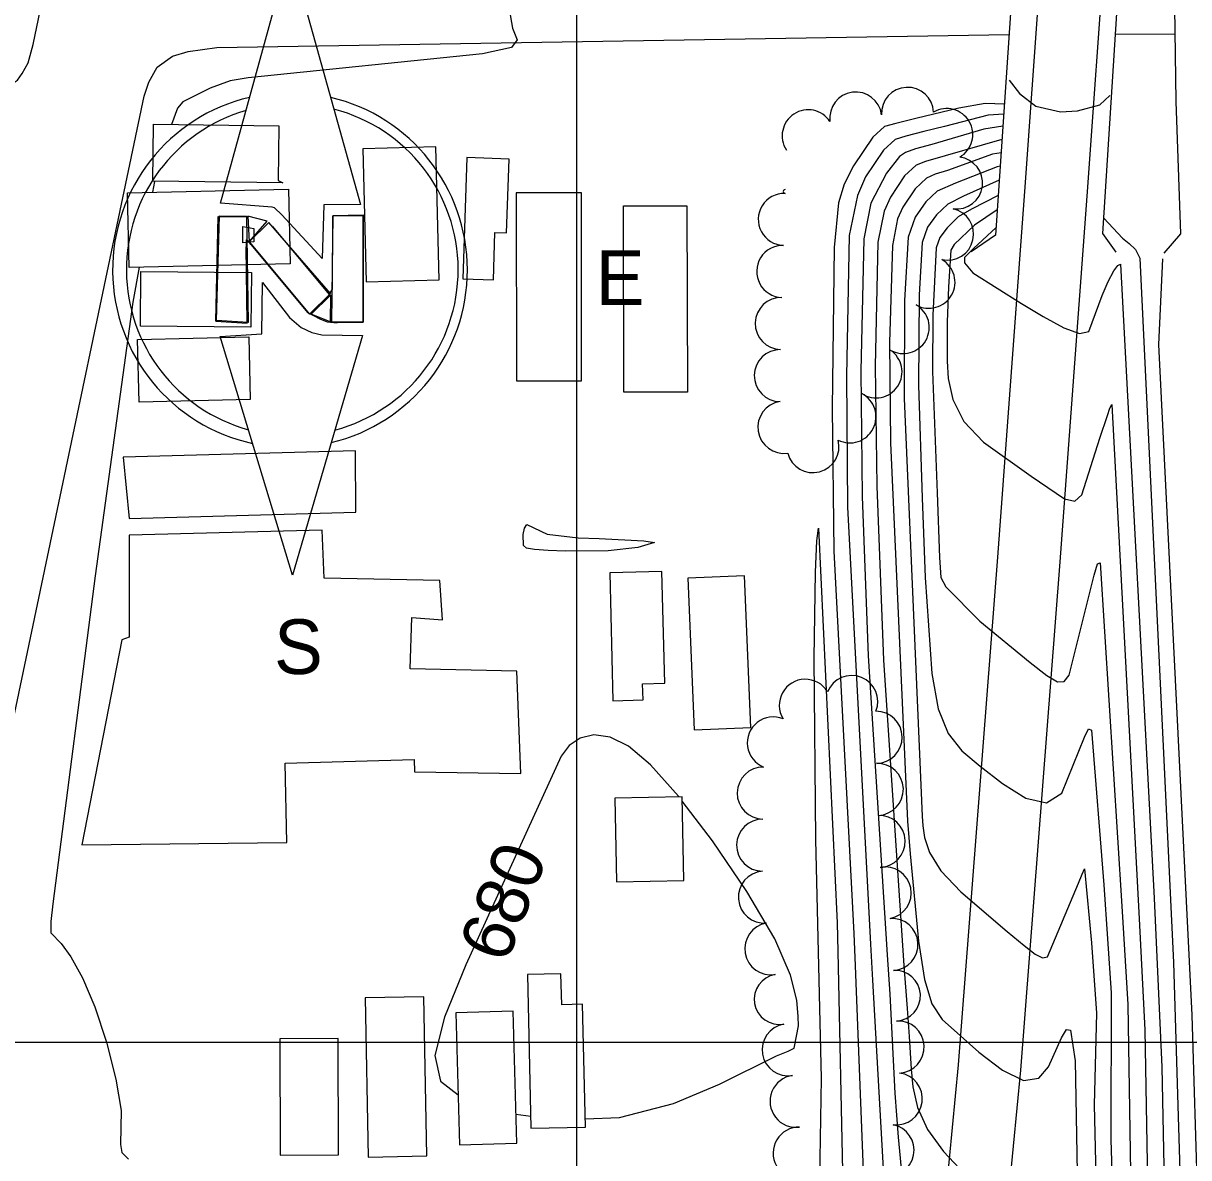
# Model space of a CAD drawing. Extents: x 79600 to 91800, y 75600 to 84400.
# Drawn here: x 85787.6 to 86235.1, y 80955.8 to 81391.5 of the extents above; entities that cross this region are included whole.
import ezdxf

# ---------------------------------------------------------------- set-up
doc = ezdxf.new("R2010")
doc.units = 0
for name, color, linetype in [('084-085$0$TI_NORTHA', 7, 'Continuous'), ('084-090$0$BLDG', 7, 'Continuous'), ('084-090$0$BRIDGE', 7, 'Continuous'), ('084-090$0$GRID', 7, 'Continuous'), ('084-090$0$INDEX', 7, 'Continuous'), ('084-090$0$INDXLBL', 7, 'Continuous'), ('084-090$0$INTER', 7, 'Continuous'), ('084-090$0$INTERSTATE', 7, 'Continuous'), ('084-090$0$ROAD', 7, 'Continuous'), ('084-090$0$TREES', 7, 'Continuous')]:
    doc.layers.add(name, color=color, linetype=linetype)

msp = doc.modelspace()

# ---------------------------------------------------------------- linework, layer by layer
at = {"layer": '084-085$0$TI_NORTHA'}
for p, q in [((85883.28, 81313.45), (85905.04, 81287.41)), ((85873.17, 81308.29), (85873.12, 81305.63)), ((85874.95, 81306.49), (85896.71, 81280.45)), ((85905.04, 81287.41), (85906.26, 81289.46))]:
    msp.add_line(p, q, dxfattribs=at)
for points in [[(85863.32, 81322.4), (85889.92, 81419.22), (85917.09, 81321.87), (85902.91, 81321.79), (85902.29, 81301.12), (85886.89, 81317.9), (85883.97, 81320.61), (85883.09, 81320.92), (85863.32, 81322.4)], [(85861.46, 81277.15), (85862.37, 81317.31), (85873.3, 81317.15)], [(85906.26, 81289.46), (85906.39, 81317.53), (85917.91, 81317.65), (85917.88, 81276.58), (85908.13, 81276.44)], [(85861.46, 81277.15), (85873.56, 81276.37), (85873.12, 81305.63)], [(85874.95, 81306.49), (85874.27, 81307.61), (85873.17, 81308.29), (85873.17, 81308.29)], [(85890.98, 81179.54), (85863.12, 81271.28), (85879.1, 81272.22), (85879.4, 81292.01), (85889.83, 81278.55), (85894.21, 81274.64), (85898.32, 81272.81), (85902.14, 81271.86), (85917.8, 81271.62), (85890.98, 81179.54)], [(85905.04, 81287.41), (85905.52, 81287.72), (85905.52, 81287.72)], [(85896.71, 81280.45), (85899.21, 81279.15), (85901.41, 81278.01), (85904.28, 81276.87), (85908.13, 81276.44)]]:
    msp.add_lwpolyline(points, dxfattribs=at)
for points in [[(85918.08, 81317.95), (85918.03, 81276.7), (85906.06, 81276.85), (85906.55, 81317.65)], [(85861.71, 81277.38), (85862.85, 81317.51), (85873.28, 81317.38), (85873.89, 81276.57)], [(85871.82, 81307.2), (85871.9, 81313.41), (85876.1, 81312.69), (85876.04, 81307.59)], [(85873.72, 81317.38), (85874.27, 81307.61), (85881.24, 81315.51)], [(85874.27, 81307.61), (85897.44, 81279.83), (85905.52, 81287.72), (85881.9, 81315.06)], [(85898.11, 81279.82), (85905.51, 81287.05), (85905.39, 81276.85)]]:
    msp.add_lwpolyline(points, close=True, dxfattribs=at)
for centre, radius, start, end in [((85889.96, 81296.73), 68.12, 103.1293, 257.8427), ((85889.96, 81296.73), 68.12, 283.4554, 76.727), ((85890.85, 81296.86), 63.7, 106.1733, 254.6693), ((85890.85, 81296.86), 63.7, 284.8888, 75.4428)]:
    msp.add_arc(centre, radius, start, end, dxfattribs=at)
at = {"layer": '084-090$0$BLDG'}
for points in [[(85885.44, 81331.14), (85887.22, 81330.28), (85837.24, 81330.9), (85837.51, 81352.74), (85885.7, 81352.14)], [(85917.87, 81343.3), (85919.15, 81292.23), (85947.24, 81292.93), (85945.96, 81344.01)], [(85957.9, 81339.93), (85956.34, 81293.32), (85968.06, 81292.93), (85968.68, 81311.14), (85973.15, 81310.99), (85974.1, 81339.39)], [(85890, 81299.09), (85828.26, 81297.71), (85827.62, 81326.43), (85889.36, 81327.8)], [(85976.78, 81326.38), (85976.88, 81254.13), (86001.96, 81254.16), (86001.86, 81326.42)], [(86042.36, 81321.44), (86042.61, 81249.88), (86018.22, 81249.8), (86017.98, 81321.36)], [(85874.97, 81274.79), (85832.52, 81275.13), (85832.69, 81296.21), (85875.14, 81295.86)], [(85874.68, 81247.07), (85832.01, 81246.03), (85831.42, 81270.11), (85874.1, 81271.14)], [(85915.15, 81227.24), (85825.94, 81224.82), (85828.18, 81201.37), (85915.23, 81203.78)], [(85902.33, 81196.86), (85828.25, 81194.89), (85828.17, 81155.67), (85825.4, 81154.72), (85809.97, 81075.98), (85888.7, 81076.92), (85888.09, 81107.33), (85937.63, 81108.74), (85937.83, 81103.96), (85978.6, 81103.43), (85977.13, 81142.63), (85936.05, 81143.62), (85936.78, 81163.23), (85948.53, 81162.42), (85947.45, 81177.54), (85903.13, 81178.34)], [(86025.53, 81131.63), (86025.38, 81137.79), (86033.86, 81138.01), (86032.77, 81180.93), (86012.73, 81180.42), (86013.98, 81131.33)], [(86066.93, 81121.01), (86064.53, 81179.28), (86042.73, 81178.38), (86045.13, 81120.11)], [(86041.14, 81062.26), (86040.52, 81094.37), (86014.66, 81093.87), (86015.29, 81061.76)], [(85994.3, 81014.53), (85994.02, 81026.4), (85981.13, 81026.11), (85982.49, 80967.09), (86003.41, 80967.57), (86002.32, 81014.72)], [(85918.78, 81017.2), (85920, 80956.07), (85942.53, 80956.52), (85941.31, 81017.65)], [(85953.64, 81011.5), (85955.07, 80960.74), (85977.07, 80961.36), (85975.64, 81012.12)], [(85886.05, 81001.47), (85886.19, 80956.78), (85908.56, 80956.85), (85908.43, 81001.54)]]:
    msp.add_lwpolyline(points, close=True, dxfattribs=at)
at = {"layer": '084-090$0$BRIDGE'}
for points in [[(86167.48, 81502.85), (86173.55, 81497.81), (86160.89, 81310.11), (86151.54, 81303.69)], [(86207.27, 81303.62), (86202.11, 81310.82), (86210.25, 81439.66), (86217.23, 81499.02), (86222.43, 81504.16)], [(86224.28, 81504.49), (86228.8, 81499.44), (86228.99, 81448.96), (86229.32, 81415.77), (86230.17, 81361.43), (86231.9, 81310.66), (86225.49, 81303.18)]]:
    msp.add_lwpolyline(points, dxfattribs=at)
at = {"layer": '084-090$0$GRID'}
for p, q in [((86000, 84000), (86000, 80000)), ((90000, 81000), (85000, 81000))]:
    msp.add_line(p, q, dxfattribs=at)
at = {"layer": '084-090$0$INDEX'}
msp.add_line((85976.75, 80972.55), (85982.39, 80971.81), dxfattribs=at)
for points in [[(86166.16, 81369.61), (86170.15, 81364.53), (86176.38, 81359.68), (86185.89, 81357.47), (86192.34, 81357.84), (86200.9, 81360.23), (86204.82, 81363.73)], [(86164.29, 81360.5), (86156.86, 81360.7), (86146.75, 81358.88), (86130.27, 81354.93), (86122.67, 81353.09), (86118.26, 81351.86), (86113.73, 81347.78), (86106.31, 81336.79), (86102.79, 81329.73), (86100.62, 81322.59), (86098.88, 81305.4), (86098.11, 81243.54), (86098.83, 81188.74), (86106.48, 81041.89), (86107, 81029.53)], [(86162.68, 81336.62), (86161.48, 81336.44), (86145.54, 81330.07), (86138.49, 81327.05), (86134.15, 81322.94), (86130, 81317.03), (86127.33, 81309.34), (86125.88, 81285.05), (86125.76, 81247.35), (86132.76, 81087), (86133.03, 81083.27)], [(86202.47, 81316.63), (86209.7, 81308.98), (86212.26, 81306.98), (86214.6, 81304.65), (86216.26, 81301.3), (86229.21, 81030.78), (86233.05, 80904.15), (86232.97, 80854.17), (86235.89, 80775.29), (86234.44, 80641.92), (86238.25, 80545.41), (86239.29, 80533.17)], [(86039.37, 81094.35), (86039.12, 81094.68), (86028.42, 81106.66), (86019.91, 81113.81), (86012.85, 81117.3), (86006.65, 81118.17), (86001.34, 81116.98), (85997.11, 81114.14), (85994.05, 81110.07), (85967.55, 81051.97), (85957.45, 81029.89), (85949.31, 81009.76), (85945.6, 80995.11), (85947.7, 80985.2), (85954.53, 80979.96)], [(86085.09, 81010.06), (86084.54, 81016.28), (86082.12, 81025.94), (86076.09, 81039.83), (86065.44, 81057.99), (86052.19, 81077.5), (86040.55, 81092.8)], [(86133.03, 81083.27), (86133.61, 81078.78), (86135.51, 81073.01), (86139.95, 81066), (86147.56, 81057.98), (86165.42, 81042.67), (86171.83, 81037.36), (86176.14, 81034.02), (86178.96, 81032.58), (86180.87, 81032.96), (86192.78, 81061.21), (86194.12, 81064.75), (86195.02, 81066.73), (86197.75, 81038.32), (86199.63, 81011.35), (86198.79, 80976.12), (86200.45, 80904.55), (86197.92, 80846.25), (86194.91, 80710.76)], [(86107, 81029.53), (86110.75, 80934.43), (86111.53, 80912.09), (86109.55, 80882.9), (86109.97, 80856.56), (86109.61, 80849.42), (86109.19, 80843.63), (86109.24, 80839.13), (86110.25, 80835.62), (86121.62, 80819.7), (86127.56, 80810.7), (86136.94, 80791.76), (86140.01, 80784.27), (86142.93, 80779.97), (86146.3, 80779.73), (86155.34, 80787.59), (86156.95, 80788.56), (86158.29, 80786.28), (86156.78, 80731.87), (86150.35, 80679.09)], [(86003.34, 80970.67), (86016.51, 80971.25), (86037.26, 80976.56), (86054.88, 80984.05), (86076.73, 80994.87), (86081.32, 80996.74), (86083.52, 80997.89), (86085.23, 81006.43), (86085.09, 81010.06)]]:
    msp.add_lwpolyline(points, dxfattribs=at)
at = {"layer": '084-090$0$INTER'}
for points in [[(85864.95, 81450.67), (85865.16, 81449.52), (85867.31, 81443.03), (85870.43, 81437.87), (85875.11, 81434.44), (85883.51, 81432.07), (85944.01, 81424), (85963.07, 81421.15), (85972.33, 81418.72), (85974.27, 81415.81), (85972.84, 81404.39), (85975.43, 81389.69), (85977.26, 81385.11), (85975.02, 81382.21), (85963.84, 81379.84), (85873.95, 81370.51), (85866.98, 81369.44), (85859.34, 81366.58), (85848.78, 81361.36), (85846.75, 81358.86), (85844.45, 81352.66)], [(86164.02, 81356.56), (86158.09, 81356.17), (86141.32, 81351.94), (86133.32, 81349.96), (86126.44, 81348.2), (86122.31, 81346.9), (86117.81, 81342.81), (86111.02, 81332.52), (86107.83, 81325.37), (86104.75, 81310.04), (86103.66, 81256), (86104.04, 81205.65), (86112.88, 81037.81), (86113.67, 81024.05)], [(86163.71, 81351.96), (86156.42, 81350.87), (86136.38, 81344.99), (86130.21, 81343.31), (86126.35, 81341.94), (86124.02, 81340.35), (86119, 81333.9), (86112.97, 81322.38), (86110.26, 81308.74), (86109.15, 81257.88), (86109.65, 81209.7), (86111.98, 81148.54), (86119.28, 81033.72), (86120.35, 81018.57)], [(86163.37, 81346.89), (86133.98, 81338.42), (86130.4, 81336.97), (86125.98, 81332.88), (86120.51, 81324.77), (86118.1, 81319.38), (86115.76, 81307.44), (86114.64, 81259.77), (86115.26, 81213.75), (86117.92, 81146.92), (86125.68, 81029.64), (86127.02, 81013.09)], [(86163.03, 81341.77), (86159.79, 81341.25), (86142.48, 81335.04), (86137.75, 81333.53), (86134.44, 81332.01), (86130.07, 81327.91), (86125.26, 81320.9), (86123.23, 81316.39), (86121.27, 81306.14), (86120.21, 81268.95), (86120.51, 81230.37), (86127.13, 81085.01), (86128.06, 81072.57)], [(86162.32, 81331.25), (86148.59, 81325.1), (86142.53, 81322.08), (86138.24, 81317.97), (86134.75, 81313.16), (86132.72, 81307.29), (86131.52, 81287.22), (86131.25, 81252.58), (86132.72, 81209.21), (86133.91, 81178.64), (86136.48, 81141.8), (86138.9, 81128.21), (86142.66, 81118.73), (86147.95, 81112.12), (86154.95, 81106.17), (86163.55, 81099.49), (86172.56, 81093.93), (86180.52, 81092.12), (86186.31, 81095.79), (86195.03, 81117.28), (86196.6, 81120.57), (86197.75, 81120.01), (86202.46, 81060.56), (86205.36, 81019.16), (86205.11, 80962.84), (86206.87, 80908.51)], [(85837.91, 81330.89), (85837.87, 81330.7), (85837.14, 81326.64)], [(86161.92, 81325.33), (86151.65, 81320.13), (86146.58, 81317.12), (86142.32, 81313.01), (86139.49, 81309.28), (86138.1, 81305.24), (86136.82, 81279.46), (86136.75, 81257.82), (86138.43, 81211.12), (86139.38, 81186.36), (86139.95, 81178.6), (86141.77, 81175.03), (86154.85, 81161.86), (86174.22, 81146.03), (86180.65, 81141.01), (86184.64, 81138.6), (86187.19, 81138.69), (86189.16, 81141.19), (86198.73, 81179.51), (86200.11, 81183.92), (86201.11, 81184.32), (86209.41, 81052.46), (86211.75, 81014.62), (86213.54, 80901.77)], [(86161.55, 81319.82), (86152.83, 81313.97), (86145.06, 81306.54), (86143.76, 81304.41), (86142.83, 81290.24), (86142.3, 81276.67), (86142.28, 81261.71), (86142.73, 81255.14), (86144.49, 81247), (86148.77, 81238.51), (86156.24, 81230.69), (86174.54, 81217.55), (86187.36, 81208.81), (86191.29, 81207.98), (86193.97, 81210.4), (86200.9, 81232.17), (86203.83, 81240.91), (86204.84, 81243.73), (86205.55, 81245.06), (86216.05, 81047.6), (86218.22, 81004.9), (86220.04, 80902.56)], [(86161.09, 81313.04), (86152.41, 81304.97), (86148.98, 81301.54), (86148.92, 81299.55), (86152.21, 81295.67), (86170.84, 81283.89), (86179.19, 81278.88), (86187.06, 81274.61), (86193.19, 81272.38), (86196.73, 81273.14), (86201.89, 81286.95), (86204.18, 81292.35), (86206.3, 81296.45), (86207.85, 81298.5), (86208.84, 81298.95), (86221.81, 81055.46), (86224.79, 80990.56), (86226.82, 80888.88), (86226, 80856.13), (86228.07, 80776.96), (86225.82, 80623.94), (86229.53, 80544.16), (86230.66, 80529.84)], [(86224.97, 81301), (86223.41, 81268.16), (86236.23, 81010.49), (86242.81, 80795.42), (86244.13, 80758.2), (86243.25, 80671.14), (86243.11, 80628.95), (86246.97, 80546.66), (86247.91, 80536.51)], [(85832.01, 81297.79), (85829.61, 81284.36), (85815.1, 81179.28), (85798.94, 81053.28), (85798.15, 81046.49), (85798.12, 81042.15), (85802.12, 81038.09), (85805.75, 81032.97), (85810.26, 81024.87), (85815.05, 81013.8), (85819.53, 81000.13), (85823.08, 80985.99), (85825.1, 80973.92), (85824.91, 80960.89), (85825.39, 80957.78), (85827.91, 80955.25)], [(86128.06, 81072.57), (86131.31, 81039.02), (86133.59, 81024.3), (86136.39, 81014.89), (86140.36, 81008.94), (86154.46, 80996.37), (86163.55, 80989.47), (86171.68, 80985.48), (86177.46, 80986.33), (86181.29, 80990.71), (86186.22, 81001.8), (86188.12, 81005.02), (86189.63, 81004.78), (86191.42, 80993), (86192.72, 80921.47), (86193.07, 80891.84), (86187.42, 80718.59), (86184.87, 80682.88)], [(86113.67, 81024.05), (86119.27, 80924.32), (86119.41, 80905.9), (86119.08, 80897.15), (86119.41, 80890.35), (86120.45, 80882.55), (86122.52, 80874.61), (86125.87, 80867.17), (86135.68, 80851.97), (86147.47, 80835.08), (86152.72, 80828.91), (86156.85, 80825.95), (86162.57, 80826.35), (86164.73, 80827.25), (86166.36, 80826.38), (86167.37, 80812.39), (86164.37, 80726.47), (86158.98, 80680.03)], [(86120.35, 81018.57), (86122.27, 80980.65), (86123.52, 80963.72), (86125.15, 80946.15), (86126.9, 80931.69), (86128.74, 80922.81), (86131.52, 80916.99), (86143.71, 80900.66), (86152.44, 80890.33), (86160.74, 80883.42), (86167.21, 80882.73), (86171.84, 80886.33), (86174.93, 80891.13), (86176.82, 80894.54), (86177.86, 80896.03), (86178.92, 80887.47), (86172.77, 80747.99), (86171.96, 80721.06), (86167.61, 80680.98)], [(86127.02, 81013.09), (86127.79, 81002.31), (86128.5, 80989.87), (86129.16, 80983.07), (86130.94, 80975.14), (86134.71, 80966.65), (86140.94, 80958.14), (86161.6, 80936.11), (86165.93, 80931.29), (86169.13, 80928.61), (86171.56, 80928.49), (86175.78, 80934.91), (86178.3, 80940.17), (86180.9, 80943.31), (86183.12, 80940.58), (86185.46, 80914.5), (86185.94, 80890.49), (86179.92, 80726.41), (86176.24, 80681.93)]]:
    msp.add_lwpolyline(points, dxfattribs=at)
for points in [[(86008.75, 81193.6), (86025.82, 81192.74), (86029.99, 81192.04), (86023.59, 81190.22), (86012.13, 81188.93), (85995.69, 81188.76), (85989.15, 81189), (85983.87, 81189.38), (85980.84, 81189.93), (85979.63, 81190.91), (85979.55, 81195.11), (85980, 81197.58), (85980.94, 81198.96), (85988.75, 81195.35), (86000.62, 81193.87)], [(86100.32, 81035), (86102.23, 80944.55), (86103.28, 80911.92), (86103.21, 80900.69), (86102.65, 80895.28), (86101.72, 80890.58), (86100.45, 80887.99), (86098.92, 80888.42), (86096, 80893.77), (86094.26, 80899.12), (86092.86, 80917.03), (86094.04, 80986.26), (86091.9, 81078.05), (86091.29, 81147.68), (86091.75, 81180.76), (86092.29, 81192.71), (86092.85, 81197.57), (86100.07, 81045.97)]]:
    msp.add_lwpolyline(points, close=True, dxfattribs=at)
at = {"layer": '084-090$0$INTERSTATE'}
for points in [[(86186.11, 81523.57), (86172, 81326.89), (86161.65, 81186.45), (86146.6, 80991.47), (86139.59, 80919.3), (86133.38, 80875.39), (86126.22, 80834.87), (86119.59, 80802.69), (86111.09, 80772.5), (86102.24, 80746.32), (86094.13, 80723.4), (86083.72, 80699.05)], [(86105.79, 80689.23), (86116.64, 80714.61), (86125.07, 80738.43), (86134.17, 80765.36), (86143.08, 80796.97), (86149.95, 80830.33), (86157.24, 80871.6), (86163.58, 80916.44), (86170.66, 80989.37), (86185.74, 81184.63), (86196.09, 81325.14), (86210.21, 81521.89)]]:
    msp.add_lwpolyline(points, dxfattribs=at)
at = {"layer": '084-090$0$ROAD'}
msp.add_line((86206.94, 81387.38), (86229.76, 81387.46), dxfattribs=at)
for points in [[(85655, 81713), (85588.17, 81382.72), (85587.28, 81379.16), (85587.02, 81374.22), (85588.45, 81370.22), (85590.47, 81368.39), (85594.19, 81366.88), (85605.92, 81367.61), (85639.42, 81368.1), (85778.21, 81368.23), (85784.22, 81368.91), (85785.3, 81369.69), (85787.13, 81372.18), (85789.4, 81376.37), (85791.34, 81383.34), (85835.11, 81594.05)], [(85677.38, 80604.57), (85736.91, 80892.47), (85738.88, 80895.58), (85741.64, 80897.92), (85745.63, 80899.81), (85751.34, 80900.49), (85758.29, 80900.55), (86076.13, 80903.85), (86075.05, 80935.03), (85757.99, 80930.19), (85750.7, 80934.14), (85747.72, 80938.43), (85746.89, 80944.29), (85747.58, 80952.32), (85833.99, 81363.54), (85835.79, 81368.96), (85838.97, 81374.7), (85844.8, 81378.93), (85850.8, 81380.68), (85861.9, 81382.18), (86166.09, 81387.15)]]:
    msp.add_lwpolyline(points, dxfattribs=at)
at = {"layer": '084-090$0$TREES'}
for centre, radius, start, end in [((86107.23, 81355.1), 10, 7.5426, 187.5426), ((86127.13, 81356.92), 10, 2.8781, 182.8781), ((86088.96, 81348.3), 10, 33.2748, 213.2748), ((86142.14, 81348.77), 10, 300.1119, 120.1119), ((86145.91, 81330.19), 10, 262.8555, 82.8555), ((86080.11, 81326.9), 0.719, 88.2506, 268.2506), ((86079.78, 81316.19), 10, 88.2506, 268.2506), ((86142.46, 81310.52), 10, 257.29, 77.29), ((86079.17, 81296.2), 10, 88.2671, 268.2671), ((86135.34, 81292.06), 10, 240.4728, 60.4728), ((86078.61, 81276.21), 10, 88.515, 268.515), ((86125.44, 81274.68), 10, 240.1977, 60.1977), ((86078.25, 81256.21), 10, 89.3956, 269.3956), ((86114.99, 81257.64), 10, 236.7553, 56.7553), ((86079.62, 81236.32), 10, 98.4901, 278.4901), ((86104.98, 81240.36), 10, 243.1136, 63.1136), ((86090.78, 81228.94), 10, 194.5015, 14.5015), ((86087.85, 81129.57), 10, 31.2013, 211.2013), ((86105.67, 81131.01), 10, 338.0319, 158.0319), ((86115.06, 81117.27), 10, 270.6343, 90.6343), ((86075.55, 81115.12), 10, 67.9958, 247.9958), ((86071.69, 81095.85), 10, 89.3615, 269.3615), ((86115.5, 81097.28), 10, 271.8808, 91.8808), ((86071.46, 81075.85), 10, 89.3615, 269.3615), ((86116.2, 81077.29), 10, 272.1279, 92.1279), ((86118.51, 81057.49), 10, 281.214, 101.214), ((86072.13, 81055.88), 10, 94.4308, 274.4308), ((86074.59, 81036.06), 10, 99.7587, 279.7587), ((86121.1, 81037.7), 10, 273.6673, 93.6673), ((86122.31, 81018), 9.74, 273.3957, 93.3957), ((86077.93, 81016.65), 9.7, 99.7587, 279.7587), ((86081.27, 80997.23), 10, 99.7587, 279.7587), ((86123.48, 80998.3), 10, 273.3957, 93.3957), ((86084.3, 80977.47), 10, 97.6827, 277.6827), ((86122.81, 80978.4), 10, 262.7069, 82.7069), ((86085.47, 80957.56), 10, 89.0507, 269.0507), ((86119.62, 80958.66), 10, 258.9657, 78.9657)]:
    msp.add_arc(centre, radius, start, end, dxfattribs=at)

# ---------------------------------------------------------------- texts
at = {"layer": '084-085$0$TI_NORTHA'}
for s, p in [('E', (86007.35, 81283.33)), ('S', (85883.84, 81141.58))]:
    msp.add_text(s, height=21, dxfattribs=at).set_placement(p)
at = {"layer": '084-090$0$INDXLBL'}
msp.add_text('680', height=20, rotation=69.138, dxfattribs=at).set_placement((85973.08, 81029.84))

doc.saveas('drawing.dxf')
